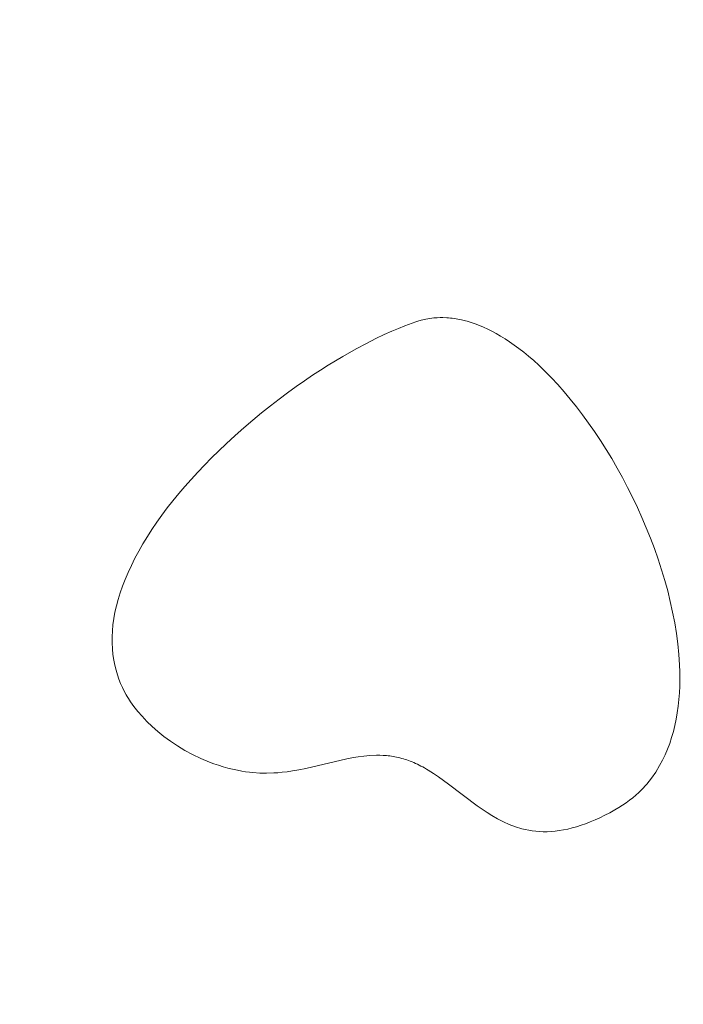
# Model space of a CAD drawing. Header units: millimetres. Extents: x -159 to 180, y -161 to 116.
# Tile 282 of 656: x -115 to -105, y 53 to 68. Entities that reach past the tile are written whole.
import ezdxf

# ---------------------------------------------------------------- set-up
doc = ezdxf.new("R2010")
doc.units = ezdxf.units.MM
doc.header["$MEASUREMENT"] = 0
doc.layers.add('Layer 1', color=7, linetype='Continuous')

msp = doc.modelspace()

# ---------------------------------------------------------------- linework, layer by layer
at = {"layer": 'Layer 1', "color": 18, "lineweight": 9}
for points, knots in [([(-158.5852, -104.074), (-158.5852, -104.074), (179.5952, -104.074), (179.5952, -104.074), (179.5952, -104.074), (179.5952, -104.074), (179.5952, 115.719), (179.5952, 115.719), (179.5952, 115.719), (179.5952, 115.719), (-158.5852, 115.719), (-158.5852, 115.719), (-158.5852, 115.719), (-158.5852, 115.719), (-158.5852, -104.074), (-158.5852, -104.074)], [0, 0, 0, 0, 0.2, 0.2, 0.2, 0.2, 0.4, 0.4, 0.4, 0.4, 0.6, 0.6, 0.6, 0.6, 1, 1, 1, 1]), ([(-53.028, 102.6565), (-53.028, 102.6565), (-53.028, 107.425), (-53.028, 107.425), (-53.028, 107.425), (-53.028, 107.425), (-57.7969, 107.425), (-57.7969, 107.425), (-57.7969, 107.425), (-57.7969, 107.425), (-57.7969, 110.425), (-57.7969, 110.425), (-57.7969, 110.425), (-57.7969, 110.425), (-65.7565, 110.425), (-65.7565, 110.425), (-65.7565, 110.425), (-65.7565, 110.425), (-65.7565, 107.425), (-65.7565, 107.425), (-65.7565, 107.425), (-65.7565, 107.425), (-73.4619, 107.425), (-73.4619, 107.425), (-73.4619, 107.425), (-73.4619, 107.425), (-73.4619, 110.425), (-73.4619, 110.425), (-73.4619, 110.425), (-73.4619, 110.425), (-81.4214, 110.425), (-81.4214, 110.425), (-81.4214, 110.425), (-81.4214, 110.425), (-81.4214, 107.425), (-81.4214, 107.425), (-81.4214, 107.425), (-81.4214, 107.425), (-89.1268, 107.425), (-89.1268, 107.425), (-89.1268, 107.425), (-89.1268, 107.425), (-89.1268, 110.425), (-89.1268, 110.425), (-89.1268, 110.425), (-89.1268, 110.425), (-97.0863, 110.425), (-97.0863, 110.425), (-97.0863, 110.425), (-97.0863, 110.425), (-97.0863, 107.425), (-97.0863, 107.425), (-97.0863, 107.425), (-97.0863, 107.425), (-104.7918, 107.425), (-104.7918, 107.425), (-104.7918, 107.425), (-104.7918, 107.425), (-104.7918, 110.425), (-104.7918, 110.425), (-104.7918, 110.425), (-104.7918, 110.425), (-112.7512, 110.425), (-112.7512, 110.425), (-112.7512, 110.425), (-112.7512, 110.425), (-112.7512, 107.425), (-112.7512, 107.425), (-112.7512, 107.425), (-112.7512, 107.425), (-120.4567, 107.425), (-120.4567, 107.425), (-120.4567, 107.425), (-120.4567, 107.425), (-120.4567, 110.425), (-120.4567, 110.425), (-120.4567, 110.425), (-120.4567, 110.425), (-128.4161, 110.425), (-128.4161, 110.425), (-128.4161, 110.425), (-128.4161, 110.425), (-128.4161, 107.425), (-128.4161, 107.425), (-128.4161, 107.425), (-128.4161, 107.425), (-136.1216, 107.425), (-136.1216, 107.425), (-136.1216, 107.425), (-136.1216, 107.425), (-136.1216, 110.425), (-136.1216, 110.425), (-136.1216, 110.425), (-136.1216, 110.425), (-144.0811, 110.425), (-144.0811, 110.425), (-144.0811, 110.425), (-144.0811, 110.425), (-144.0811, 107.425), (-144.0811, 107.425), (-144.0811, 107.425), (-144.0811, 107.425), (-148.85, 107.425), (-148.85, 107.425), (-148.85, 107.425), (-148.85, 107.425), (-148.85, 102.6565), (-148.85, 102.6565), (-148.85, 102.6565), (-148.85, 102.6565), (-151.85, 102.6565), (-151.85, 102.6565), (-151.85, 102.6565), (-151.85, 102.6565), (-151.85, 94.6965), (-151.85, 94.6965), (-151.85, 94.6965), (-151.85, 94.6965), (-148.85, 94.6965), (-148.85, 94.6965), (-148.85, 94.6965), (-148.85, 94.6965), (-148.85, 86.9914), (-148.85, 86.9914), (-148.85, 86.9914), (-148.85, 86.9914), (-151.85, 86.9914), (-151.85, 86.9914), (-151.85, 86.9914), (-151.85, 86.9914), (-151.85, 79.0315), (-151.85, 79.0315), (-151.85, 79.0315), (-151.85, 79.0315), (-148.85, 79.0315), (-148.85, 79.0315), (-148.85, 79.0315), (-148.85, 79.0315), (-148.85, 71.3264), (-148.85, 71.3264), (-148.85, 71.3264), (-148.85, 71.3264), (-151.85, 71.3264), (-151.85, 71.3264), (-151.85, 71.3264), (-151.85, 71.3264), (-151.85, 63.3664), (-151.85, 63.3664), (-151.85, 63.3664), (-151.85, 63.3664), (-148.85, 63.3664), (-148.85, 63.3664), (-148.85, 63.3664), (-148.85, 63.3664), (-148.85, 55.6614), (-148.85, 55.6614), (-148.85, 55.6614), (-148.85, 55.6614), (-151.85, 55.6614), (-151.85, 55.6614), (-151.85, 55.6614), (-151.85, 55.6614), (-151.85, 47.7024), (-151.85, 47.7024), (-151.85, 47.7024), (-151.85, 47.7024), (-148.85, 47.7024), (-148.85, 47.7024), (-148.85, 47.7024), (-148.85, 47.7024), (-148.85, 39.9963), (-148.85, 39.9963), (-148.85, 39.9963), (-148.85, 39.9963), (-151.85, 39.9963), (-151.85, 39.9963), (-151.85, 39.9963), (-151.85, 39.9963), (-151.85, 32.0364), (-151.85, 32.0364), (-151.85, 32.0364), (-151.85, 32.0364), (-148.85, 32.0364), (-148.85, 32.0364), (-148.85, 32.0364), (-148.85, 32.0364), (-148.85, 24.3313), (-148.85, 24.3313), (-148.85, 24.3313), (-148.85, 24.3313), (-151.85, 24.3313), (-151.85, 24.3313), (-151.85, 24.3313), (-151.85, 24.3313), (-151.85, 16.3723), (-151.85, 16.3723), (-151.85, 16.3723), (-151.85, 16.3723), (-148.85, 16.3723), (-148.85, 16.3723), (-148.85, 16.3723), (-148.85, 16.3723), (-148.85, 11.6028), (-148.85, 11.6028), (-148.85, 11.6028), (-148.85, 11.6028), (-144.0811, 11.6028), (-144.0811, 11.6028), (-144.0811, 11.6028), (-144.0811, 11.6028), (-144.0811, 8.6028), (-144.0811, 8.6028), (-144.0811, 8.6028), (-144.0811, 8.6028), (-136.1216, 8.6028), (-136.1216, 8.6028), (-136.1216, 8.6028), (-136.1216, 8.6028), (-136.1216, 11.6028), (-136.1216, 11.6028), (-136.1216, 11.6028), (-136.1216, 11.6028), (-128.4161, 11.6028), (-128.4161, 11.6028), (-128.4161, 11.6028), (-128.4161, 11.6028), (-128.4161, 8.6028), (-128.4161, 8.6028), (-128.4161, 8.6028), (-128.4161, 8.6028), (-120.4567, 8.6028), (-120.4567, 8.6028), (-120.4567, 8.6028), (-120.4567, 8.6028), (-120.4567, 11.6028), (-120.4567, 11.6028), (-120.4567, 11.6028), (-120.4567, 11.6028), (-112.7512, 11.6028), (-112.7512, 11.6028), (-112.7512, 11.6028), (-112.7512, 11.6028), (-112.7512, 8.6028), (-112.7512, 8.6028), (-112.7512, 8.6028), (-112.7512, 8.6028), (-104.7918, 8.6028), (-104.7918, 8.6028), (-104.7918, 8.6028), (-104.7918, 8.6028), (-104.7918, 11.6028), (-104.7918, 11.6028), (-104.7918, 11.6028), (-104.7918, 11.6028), (-97.0863, 11.6028), (-97.0863, 11.6028), (-97.0863, 11.6028), (-97.0863, 11.6028), (-97.0863, 8.6028), (-97.0863, 8.6028), (-97.0863, 8.6028), (-97.0863, 8.6028), (-89.1268, 8.6028), (-89.1268, 8.6028), (-89.1268, 8.6028), (-89.1268, 8.6028), (-89.1268, 11.6028), (-89.1268, 11.6028), (-89.1268, 11.6028), (-89.1268, 11.6028), (-81.4214, 11.6028), (-81.4214, 11.6028), (-81.4214, 11.6028), (-81.4214, 11.6028), (-81.4214, 8.6028), (-81.4214, 8.6028), (-81.4214, 8.6028), (-81.4214, 8.6028), (-73.4619, 8.6028), (-73.4619, 8.6028), (-73.4619, 8.6028), (-73.4619, 8.6028), (-73.4619, 11.6028), (-73.4619, 11.6028), (-73.4619, 11.6028), (-73.4619, 11.6028), (-65.7565, 11.6028), (-65.7565, 11.6028), (-65.7565, 11.6028), (-65.7565, 11.6028), (-65.7565, 8.6028), (-65.7565, 8.6028), (-65.7565, 8.6028), (-65.7565, 8.6028), (-57.7969, 8.6028), (-57.7969, 8.6028), (-57.7969, 8.6028), (-57.7969, 8.6028), (-57.7969, 11.6028), (-57.7969, 11.6028), (-57.7969, 11.6028), (-57.7969, 11.6028), (-53.028, 11.6028), (-53.028, 11.6028), (-53.028, 11.6028), (-53.028, 11.6028), (-53.028, 16.3723), (-53.028, 16.3723), (-53.028, 16.3723), (-53.028, 16.3723), (-50.028, 16.3723), (-50.028, 16.3723), (-50.028, 16.3723), (-50.028, 16.3723), (-50.028, 24.3313), (-50.028, 24.3313), (-50.028, 24.3313), (-50.028, 24.3313), (-53.028, 24.3313), (-53.028, 24.3313), (-53.028, 24.3313), (-53.028, 24.3313), (-53.028, 32.0364), (-53.028, 32.0364), (-53.028, 32.0364), (-53.028, 32.0364), (-50.028, 32.0364), (-50.028, 32.0364), (-50.028, 32.0364), (-50.028, 32.0364), (-50.028, 39.9963), (-50.028, 39.9963), (-50.028, 39.9963), (-50.028, 39.9963), (-53.028, 39.9963), (-53.028, 39.9963), (-53.028, 39.9963), (-53.028, 39.9963), (-53.028, 47.7024), (-53.028, 47.7024), (-53.028, 47.7024), (-53.028, 47.7024), (-50.028, 47.7024), (-50.028, 47.7024), (-50.028, 47.7024), (-50.028, 47.7024), (-50.028, 55.6614), (-50.028, 55.6614), (-50.028, 55.6614), (-50.028, 55.6614), (-53.028, 55.6614), (-53.028, 55.6614), (-53.028, 55.6614), (-53.028, 55.6614), (-53.028, 63.3664), (-53.028, 63.3664), (-53.028, 63.3664), (-53.028, 63.3664), (-50.028, 63.3664), (-50.028, 63.3664), (-50.028, 63.3664), (-50.028, 63.3664), (-50.028, 71.3264), (-50.028, 71.3264), (-50.028, 71.3264), (-50.028, 71.3264), (-53.028, 71.3264), (-53.028, 71.3264), (-53.028, 71.3264), (-53.028, 71.3264), (-53.028, 79.0315), (-53.028, 79.0315), (-53.028, 79.0315), (-53.028, 79.0315), (-50.028, 79.0315), (-50.028, 79.0315), (-50.028, 79.0315), (-50.028, 79.0315), (-50.028, 86.9914), (-50.028, 86.9914), (-50.028, 86.9914), (-50.028, 86.9914), (-53.028, 86.9914), (-53.028, 86.9914), (-53.028, 86.9914), (-53.028, 86.9914), (-53.028, 94.6965), (-53.028, 94.6965), (-53.028, 94.6965), (-53.028, 94.6965), (-50.028, 94.6965), (-50.028, 94.6965), (-50.028, 94.6965), (-50.028, 94.6965), (-50.028, 102.6565), (-50.028, 102.6565), (-50.028, 102.6565), (-50.028, 102.6565), (-53.028, 102.6565), (-53.028, 102.6565)], [0, 0, 0, 0, 0.009901, 0.009901, 0.009901, 0.009901, 0.019802, 0.019802, 0.019802, 0.019802, 0.029703, 0.029703, 0.029703, 0.029703, 0.039604, 0.039604, 0.039604, 0.039604, 0.049505, 0.049505, 0.049505, 0.049505, 0.0594059, 0.0594059, 0.0594059, 0.0594059, 0.0693069, 0.0693069, 0.0693069, 0.0693069, 0.0792079, 0.0792079, 0.0792079, 0.0792079, 0.0891089, 0.0891089, 0.0891089, 0.0891089, 0.0990099, 0.0990099, 0.0990099, 0.0990099, 0.1089109, 0.1089109, 0.1089109, 0.1089109, 0.1188119, 0.1188119, 0.1188119, 0.1188119, 0.1287129, 0.1287129, 0.1287129, 0.1287129, 0.1386139, 0.1386139, 0.1386139, 0.1386139, 0.1485149, 0.1485149, 0.1485149, 0.1485149, 0.1584158, 0.1584158, 0.1584158, 0.1584158, 0.1683168, 0.1683168, 0.1683168, 0.1683168, 0.1782178, 0.1782178, 0.1782178, 0.1782178, 0.1881188, 0.1881188, 0.1881188, 0.1881188, 0.1980198, 0.1980198, 0.1980198, 0.1980198, 0.2079208, 0.2079208, 0.2079208, 0.2079208, 0.2178218, 0.2178218, 0.2178218, 0.2178218, 0.2277228, 0.2277228, 0.2277228, 0.2277228, 0.2376238, 0.2376238, 0.2376238, 0.2376238, 0.2475248, 0.2475248, 0.2475248, 0.2475248, 0.2574257, 0.2574257, 0.2574257, 0.2574257, 0.2673267, 0.2673267, 0.2673267, 0.2673267, 0.2772277, 0.2772277, 0.2772277, 0.2772277, 0.2871287, 0.2871287, 0.2871287, 0.2871287, 0.2970297, 0.2970297, 0.2970297, 0.2970297, 0.3069307, 0.3069307, 0.3069307, 0.3069307, 0.3168317, 0.3168317, 0.3168317, 0.3168317, 0.3267327, 0.3267327, 0.3267327, 0.3267327, 0.3366337, 0.3366337, 0.3366337, 0.3366337, 0.3465347, 0.3465347, 0.3465347, 0.3465347, 0.3564356, 0.3564356, 0.3564356, 0.3564356, 0.3663366, 0.3663366, 0.3663366, 0.3663366, 0.3762376, 0.3762376, 0.3762376, 0.3762376, 0.3861386, 0.3861386, 0.3861386, 0.3861386, 0.3960396, 0.3960396, 0.3960396, 0.3960396, 0.4059406, 0.4059406, 0.4059406, 0.4059406, 0.4158416, 0.4158416, 0.4158416, 0.4158416, 0.4257426, 0.4257426, 0.4257426, 0.4257426, 0.4356436, 0.4356436, 0.4356436, 0.4356436, 0.4455446, 0.4455446, 0.4455446, 0.4455446, 0.4554455, 0.4554455, 0.4554455, 0.4554455, 0.4653465, 0.4653465, 0.4653465, 0.4653465, 0.4752475, 0.4752475, 0.4752475, 0.4752475, 0.4851485, 0.4851485, 0.4851485, 0.4851485, 0.4950495, 0.4950495, 0.4950495, 0.4950495, 0.5049505, 0.5049505, 0.5049505, 0.5049505, 0.5148515, 0.5148515, 0.5148515, 0.5148515, 0.5247525, 0.5247525, 0.5247525, 0.5247525, 0.5346535, 0.5346535, 0.5346535, 0.5346535, 0.5445545, 0.5445545, 0.5445545, 0.5445545, 0.5544554, 0.5544554, 0.5544554, 0.5544554, 0.5643564, 0.5643564, 0.5643564, 0.5643564, 0.5742574, 0.5742574, 0.5742574, 0.5742574, 0.5841584, 0.5841584, 0.5841584, 0.5841584, 0.5940594, 0.5940594, 0.5940594, 0.5940594, 0.6039604, 0.6039604, 0.6039604, 0.6039604, 0.6138614, 0.6138614, 0.6138614, 0.6138614, 0.6237624, 0.6237624, 0.6237624, 0.6237624, 0.6336634, 0.6336634, 0.6336634, 0.6336634, 0.6435644, 0.6435644, 0.6435644, 0.6435644, 0.6534653, 0.6534653, 0.6534653, 0.6534653, 0.6633663, 0.6633663, 0.6633663, 0.6633663, 0.6732673, 0.6732673, 0.6732673, 0.6732673, 0.6831683, 0.6831683, 0.6831683, 0.6831683, 0.6930693, 0.6930693, 0.6930693, 0.6930693, 0.7029703, 0.7029703, 0.7029703, 0.7029703, 0.7128713, 0.7128713, 0.7128713, 0.7128713, 0.7227723, 0.7227723, 0.7227723, 0.7227723, 0.7326733, 0.7326733, 0.7326733, 0.7326733, 0.7425743, 0.7425743, 0.7425743, 0.7425743, 0.7524752, 0.7524752, 0.7524752, 0.7524752, 0.7623762, 0.7623762, 0.7623762, 0.7623762, 0.7722772, 0.7722772, 0.7722772, 0.7722772, 0.7821782, 0.7821782, 0.7821782, 0.7821782, 0.7920792, 0.7920792, 0.7920792, 0.7920792, 0.8019802, 0.8019802, 0.8019802, 0.8019802, 0.8118812, 0.8118812, 0.8118812, 0.8118812, 0.8217822, 0.8217822, 0.8217822, 0.8217822, 0.8316832, 0.8316832, 0.8316832, 0.8316832, 0.8415842, 0.8415842, 0.8415842, 0.8415842, 0.8514851, 0.8514851, 0.8514851, 0.8514851, 0.8613861, 0.8613861, 0.8613861, 0.8613861, 0.8712871, 0.8712871, 0.8712871, 0.8712871, 0.8811881, 0.8811881, 0.8811881, 0.8811881, 0.8910891, 0.8910891, 0.8910891, 0.8910891, 0.9009901, 0.9009901, 0.9009901, 0.9009901, 0.9108911, 0.9108911, 0.9108911, 0.9108911, 0.9207921, 0.9207921, 0.9207921, 0.9207921, 0.9306931, 0.9306931, 0.9306931, 0.9306931, 0.9405941, 0.9405941, 0.9405941, 0.9405941, 0.950495, 0.950495, 0.950495, 0.950495, 0.960396, 0.960396, 0.960396, 0.960396, 0.970297, 0.970297, 0.970297, 0.970297, 0.980198, 0.980198, 0.980198, 0.980198, 1, 1, 1, 1]), ([(-109.1133, 63.0432), (-109.1133, 63.0432), (-109.2829, 62.9806), (-109.2829, 62.9806), (-109.2829, 62.9806), (-109.2829, 62.9806), (-109.3772, 62.9432), (-109.3772, 62.9432), (-109.3772, 62.9432), (-109.3772, 62.9432), (-109.4806, 62.8995), (-109.4806, 62.8995), (-109.4806, 62.8995), (-109.4806, 62.8995), (-109.5949, 62.8481), (-109.5949, 62.8481), (-109.5949, 62.8481), (-109.5949, 62.8481), (-109.7222, 62.7871), (-109.7222, 62.7871), (-109.7222, 62.7871), (-109.7222, 62.7871), (-109.8644, 62.7152), (-109.8644, 62.7152), (-109.8644, 62.7152), (-109.8644, 62.7152), (-110.0235, 62.6306), (-110.0235, 62.6306), (-110.0235, 62.6306), (-110.0235, 62.6306), (-110.2269, 62.5159), (-110.2269, 62.5159), (-110.2269, 62.5159), (-110.2269, 62.5159), (-110.4485, 62.3821), (-110.4485, 62.3821), (-110.4485, 62.3821), (-110.4485, 62.3821), (-110.5653, 62.3082), (-110.5653, 62.3082), (-110.5653, 62.3082), (-110.5653, 62.3082), (-110.6855, 62.2295), (-110.6855, 62.2295), (-110.6855, 62.2295), (-110.6855, 62.2295), (-110.8088, 62.1461), (-110.8088, 62.1461), (-110.8088, 62.1461), (-110.8088, 62.1461), (-110.9349, 62.0581), (-110.9349, 62.0581), (-110.9349, 62.0581), (-110.9349, 62.0581), (-111.0633, 61.9655), (-111.0633, 61.9655), (-111.0633, 61.9655), (-111.0633, 61.9655), (-111.1937, 61.8682), (-111.1937, 61.8682), (-111.1937, 61.8682), (-111.1937, 61.8682), (-111.3258, 61.7664), (-111.3258, 61.7664), (-111.3258, 61.7664), (-111.3258, 61.7664), (-111.4592, 61.66), (-111.4592, 61.66), (-111.4592, 61.66), (-111.4592, 61.66), (-111.5936, 61.549), (-111.5936, 61.549), (-111.5936, 61.549), (-111.5936, 61.549), (-111.7285, 61.4336), (-111.7285, 61.4336), (-111.7285, 61.4336), (-111.7285, 61.4336), (-111.8635, 61.3136), (-111.8635, 61.3136), (-111.8635, 61.3136), (-111.8635, 61.3136), (-111.9985, 61.1892), (-111.9985, 61.1892), (-111.9985, 61.1892), (-111.9985, 61.1892), (-112.1117, 61.0812), (-112.1117, 61.0812), (-112.1117, 61.0812), (-112.1117, 61.0812), (-112.2214, 60.9732), (-112.2214, 60.9732), (-112.2214, 60.9732), (-112.2214, 60.9732), (-112.3278, 60.8651), (-112.3278, 60.8651), (-112.3278, 60.8651), (-112.3278, 60.8651), (-112.4307, 60.7569), (-112.4307, 60.7569), (-112.4307, 60.7569), (-112.4307, 60.7569), (-112.5301, 60.6486), (-112.5301, 60.6486), (-112.5301, 60.6486), (-112.5301, 60.6486), (-112.6261, 60.5403), (-112.6261, 60.5403), (-112.6261, 60.5403), (-112.6261, 60.5403), (-112.7184, 60.4318), (-112.7184, 60.4318), (-112.7184, 60.4318), (-112.7184, 60.4318), (-112.8072, 60.3232), (-112.8072, 60.3232), (-112.8072, 60.3232), (-112.8072, 60.3232), (-112.8924, 60.2145), (-112.8924, 60.2145), (-112.8924, 60.2145), (-112.8924, 60.2145), (-112.9739, 60.1056), (-112.9739, 60.1056), (-112.9739, 60.1056), (-112.9739, 60.1056), (-113.0517, 59.9965), (-113.0517, 59.9965), (-113.0517, 59.9965), (-113.0517, 59.9965), (-113.1258, 59.8873), (-113.1258, 59.8873), (-113.1258, 59.8873), (-113.1258, 59.8873), (-113.1962, 59.7779), (-113.1962, 59.7779), (-113.1962, 59.7779), (-113.1962, 59.7779), (-113.2628, 59.6683), (-113.2628, 59.6683), (-113.2628, 59.6683), (-113.2628, 59.6683), (-113.3256, 59.5585), (-113.3256, 59.5585), (-113.3256, 59.5585), (-113.3256, 59.5585), (-113.3845, 59.4485), (-113.3845, 59.4485), (-113.3845, 59.4485), (-113.3845, 59.4485), (-113.4387, 59.3401), (-113.4387, 59.3401), (-113.4387, 59.3401), (-113.4387, 59.3401), (-113.4882, 59.2335), (-113.4882, 59.2335), (-113.4882, 59.2335), (-113.4882, 59.2335), (-113.5329, 59.1285), (-113.5329, 59.1285), (-113.5329, 59.1285), (-113.5329, 59.1285), (-113.5731, 59.0252), (-113.5731, 59.0252), (-113.5731, 59.0252), (-113.5731, 59.0252), (-113.6087, 58.9234), (-113.6087, 58.9234), (-113.6087, 58.9234), (-113.6087, 58.9234), (-113.6397, 58.8233), (-113.6397, 58.8233), (-113.6397, 58.8233), (-113.6397, 58.8233), (-113.6661, 58.7246), (-113.6661, 58.7246), (-113.6661, 58.7246), (-113.6661, 58.7246), (-113.6881, 58.6275), (-113.6881, 58.6275), (-113.6881, 58.6275), (-113.6881, 58.6275), (-113.7056, 58.5318), (-113.7056, 58.5318), (-113.7056, 58.5318), (-113.7056, 58.5318), (-113.7187, 58.4376), (-113.7187, 58.4376), (-113.7187, 58.4376), (-113.7187, 58.4376), (-113.7273, 58.3447), (-113.7273, 58.3447), (-113.7273, 58.3447), (-113.7273, 58.3447), (-113.7317, 58.2532), (-113.7317, 58.2532), (-113.7317, 58.2532), (-113.7317, 58.2532), (-113.7316, 58.1631), (-113.7316, 58.1631), (-113.7316, 58.1631), (-113.7316, 58.1631), (-113.7273, 58.0742), (-113.7273, 58.0742), (-113.7273, 58.0742), (-113.7273, 58.0742), (-113.7187, 57.9865), (-113.7187, 57.9865), (-113.7187, 57.9865), (-113.7187, 57.9865), (-113.7059, 57.9001), (-113.7059, 57.9001), (-113.7059, 57.9001), (-113.7059, 57.9001), (-113.6906, 57.8226), (-113.6906, 57.8226), (-113.6906, 57.8226), (-113.6906, 57.8226), (-113.6723, 57.7487), (-113.6723, 57.7487), (-113.6723, 57.7487), (-113.6723, 57.7487), (-113.6513, 57.6783), (-113.6513, 57.6783), (-113.6513, 57.6783), (-113.6513, 57.6783), (-113.628, 57.6113), (-113.628, 57.6113), (-113.628, 57.6113), (-113.628, 57.6113), (-113.6026, 57.5474), (-113.6026, 57.5474), (-113.6026, 57.5474), (-113.6026, 57.5474), (-113.5753, 57.4866), (-113.5753, 57.4866), (-113.5753, 57.4866), (-113.5753, 57.4866), (-113.5466, 57.4286), (-113.5466, 57.4286), (-113.5466, 57.4286), (-113.5466, 57.4286), (-113.5166, 57.3733), (-113.5166, 57.3733), (-113.5166, 57.3733), (-113.5166, 57.3733), (-113.5012, 57.3459), (-113.5012, 57.3459), (-113.5012, 57.3459), (-113.5012, 57.3459), (-113.4852, 57.3196), (-113.4852, 57.3196), (-113.4852, 57.3196), (-113.4852, 57.3196), (-113.4686, 57.2932), (-113.4686, 57.2932), (-113.4686, 57.2932), (-113.4686, 57.2932), (-113.4515, 57.2678), (-113.4515, 57.2678), (-113.4515, 57.2678), (-113.4515, 57.2678), (-113.4007, 57.1963), (-113.4007, 57.1963), (-113.4007, 57.1963), (-113.4007, 57.1963), (-113.3425, 57.1225), (-113.3425, 57.1225), (-113.3425, 57.1225), (-113.3425, 57.1225), (-113.277, 57.047), (-113.277, 57.047), (-113.277, 57.047), (-113.277, 57.047), (-113.2044, 56.9706), (-113.2044, 56.9706), (-113.2044, 56.9706), (-113.2044, 56.9706), (-113.1248, 56.8939), (-113.1248, 56.8939), (-113.1248, 56.8939), (-113.1248, 56.8939), (-113.0383, 56.8176), (-113.0383, 56.8176), (-113.0383, 56.8176), (-113.0383, 56.8176), (-112.9451, 56.7424), (-112.9451, 56.7424), (-112.9451, 56.7424), (-112.9451, 56.7424), (-112.8453, 56.6689), (-112.8453, 56.6689), (-112.8453, 56.6689), (-112.8453, 56.6689), (-112.739, 56.5979), (-112.739, 56.5979), (-112.739, 56.5979), (-112.739, 56.5979), (-112.6265, 56.5301), (-112.6265, 56.5301), (-112.6265, 56.5301), (-112.6265, 56.5301), (-112.5078, 56.466), (-112.5078, 56.466), (-112.5078, 56.466), (-112.5078, 56.466), (-112.383, 56.4064), (-112.383, 56.4064), (-112.383, 56.4064), (-112.383, 56.4064), (-112.2524, 56.3521), (-112.2524, 56.3521), (-112.2524, 56.3521), (-112.2524, 56.3521), (-112.1849, 56.327), (-112.1849, 56.327), (-112.1849, 56.327), (-112.1849, 56.327), (-112.116, 56.3035), (-112.116, 56.3035), (-112.116, 56.3035), (-112.116, 56.3035), (-112.0457, 56.2817), (-112.0457, 56.2817), (-112.0457, 56.2817), (-112.0457, 56.2817), (-111.974, 56.2616), (-111.974, 56.2616), (-111.974, 56.2616), (-111.974, 56.2616), (-111.901, 56.2432), (-111.901, 56.2432), (-111.901, 56.2432), (-111.901, 56.2432), (-111.8265, 56.2268), (-111.8265, 56.2268), (-111.8265, 56.2268), (-111.8265, 56.2268), (-111.7623, 56.2145), (-111.7623, 56.2145), (-111.7623, 56.2145), (-111.7623, 56.2145), (-111.702, 56.2047), (-111.702, 56.2047), (-111.702, 56.2047), (-111.702, 56.2047), (-111.6449, 56.1972), (-111.6449, 56.1972), (-111.6449, 56.1972), (-111.6449, 56.1972), (-111.5903, 56.1916), (-111.5903, 56.1916), (-111.5903, 56.1916), (-111.5903, 56.1916), (-111.4862, 56.1854), (-111.4862, 56.1854), (-111.4862, 56.1854), (-111.4862, 56.1854), (-111.3842, 56.1838), (-111.3842, 56.1838), (-111.3842, 56.1838), (-111.3842, 56.1838), (-111.2754, 56.1864), (-111.2754, 56.1864), (-111.2754, 56.1864), (-111.2754, 56.1864), (-111.2148, 56.1902), (-111.2148, 56.1902), (-111.2148, 56.1902), (-111.2148, 56.1902), (-111.1479, 56.1965), (-111.1479, 56.1965), (-111.1479, 56.1965), (-111.1479, 56.1965), (-111.0732, 56.2055), (-111.0732, 56.2055), (-111.0732, 56.2055), (-111.0732, 56.2055), (-110.9893, 56.2178), (-110.9893, 56.2178), (-110.9893, 56.2178), (-110.9893, 56.2178), (-110.8944, 56.2339), (-110.8944, 56.2339), (-110.8944, 56.2339), (-110.8944, 56.2339), (-110.7871, 56.2541), (-110.7871, 56.2541), (-110.7871, 56.2541), (-110.7871, 56.2541), (-110.1653, 56.4006), (-110.1653, 56.4006), (-110.1653, 56.4006), (-110.1653, 56.4006), (-110.0647, 56.4202), (-110.0647, 56.4202), (-110.0647, 56.4202), (-110.0647, 56.4202), (-109.9917, 56.4319), (-109.9917, 56.4319), (-109.9917, 56.4319), (-109.9917, 56.4319), (-109.9066, 56.443), (-109.9066, 56.443), (-109.9066, 56.443), (-109.9066, 56.443), (-109.8127, 56.4517), (-109.8127, 56.4517), (-109.8127, 56.4517), (-109.8127, 56.4517), (-109.7135, 56.4563), (-109.7135, 56.4563), (-109.7135, 56.4563), (-109.7135, 56.4563), (-109.663, 56.4553), (-109.663, 56.4553), (-109.663, 56.4553), (-109.663, 56.4553), (-109.6124, 56.4534), (-109.6124, 56.4534), (-109.6124, 56.4534), (-109.6124, 56.4534), (-109.587, 56.4524), (-109.587, 56.4524), (-109.587, 56.4524), (-109.587, 56.4524), (-109.5615, 56.4495), (-109.5615, 56.4495), (-109.5615, 56.4495), (-109.5615, 56.4495), (-109.5361, 56.4475), (-109.5361, 56.4475), (-109.5361, 56.4475), (-109.5361, 56.4475), (-109.5105, 56.4446), (-109.5105, 56.4446), (-109.5105, 56.4446), (-109.5105, 56.4446), (-109.485, 56.4407), (-109.485, 56.4407), (-109.485, 56.4407), (-109.485, 56.4407), (-109.4594, 56.4368), (-109.4594, 56.4368), (-109.4594, 56.4368), (-109.4594, 56.4368), (-109.4336, 56.4319), (-109.4336, 56.4319), (-109.4336, 56.4319), (-109.4336, 56.4319), (-109.4077, 56.427), (-109.4077, 56.427), (-109.4077, 56.427), (-109.4077, 56.427), (-109.382, 56.4211), (-109.382, 56.4211), (-109.382, 56.4211), (-109.382, 56.4211), (-109.356, 56.4143), (-109.356, 56.4143), (-109.356, 56.4143), (-109.356, 56.4143), (-109.33, 56.4084), (-109.33, 56.4084), (-109.33, 56.4084), (-109.33, 56.4084), (-109.3038, 56.4006), (-109.3038, 56.4006), (-109.3038, 56.4006), (-109.3038, 56.4006), (-109.2776, 56.3928), (-109.2776, 56.3928), (-109.2776, 56.3928), (-109.2776, 56.3928), (-109.2513, 56.384), (-109.2513, 56.384), (-109.2513, 56.384), (-109.2513, 56.384), (-109.225, 56.3743), (-109.225, 56.3743), (-109.225, 56.3743), (-109.225, 56.3743), (-109.1985, 56.3645), (-109.1985, 56.3645), (-109.1985, 56.3645), (-109.1985, 56.3645), (-109.1719, 56.3547), (-109.1719, 56.3547), (-109.1719, 56.3547), (-109.1719, 56.3547), (-109.1451, 56.343), (-109.1451, 56.343), (-109.1451, 56.343), (-109.1451, 56.343), (-109.1183, 56.3313), (-109.1183, 56.3313), (-109.1183, 56.3313), (-109.1183, 56.3313), (-109.0914, 56.3186), (-109.0914, 56.3186), (-109.0914, 56.3186), (-109.0914, 56.3186), (-109.0645, 56.3059), (-109.0645, 56.3059), (-109.0645, 56.3059), (-109.0645, 56.3059), (-109.0372, 56.2912), (-109.0372, 56.2912), (-109.0372, 56.2912), (-109.0372, 56.2912), (-109.01, 56.2776), (-109.01, 56.2776), (-109.01, 56.2776), (-109.01, 56.2776), (-108.9825, 56.262), (-108.9825, 56.262), (-108.9825, 56.262), (-108.9825, 56.262), (-108.9551, 56.2454), (-108.9551, 56.2454), (-108.9551, 56.2454), (-108.9551, 56.2454), (-108.9274, 56.2287), (-108.9274, 56.2287), (-108.9274, 56.2287), (-108.9274, 56.2287), (-108.8483, 56.178), (-108.8483, 56.178), (-108.8483, 56.178), (-108.8483, 56.178), (-108.7708, 56.1252), (-108.7708, 56.1252), (-108.7708, 56.1252), (-108.7708, 56.1252), (-108.6195, 56.0159), (-108.6195, 56.0159), (-108.6195, 56.0159), (-108.6195, 56.0159), (-108.1801, 55.6858), (-108.1801, 55.6858), (-108.1801, 55.6858), (-108.1801, 55.6858), (-108.1066, 55.635), (-108.1066, 55.635), (-108.1066, 55.635), (-108.1066, 55.635), (-108.0324, 55.5852), (-108.0324, 55.5852), (-108.0324, 55.5852), (-108.0324, 55.5852), (-107.9573, 55.5383), (-107.9573, 55.5383), (-107.9573, 55.5383), (-107.9573, 55.5383), (-107.872, 55.4899), (-107.872, 55.4899), (-107.872, 55.4899), (-107.872, 55.4899), (-107.7843, 55.4449), (-107.7843, 55.4449), (-107.7843, 55.4449), (-107.7843, 55.4449), (-107.6937, 55.4042), (-107.6937, 55.4042), (-107.6937, 55.4042), (-107.6937, 55.4042), (-107.5996, 55.3685), (-107.5996, 55.3685), (-107.5996, 55.3685), (-107.5996, 55.3685), (-107.5016, 55.3388), (-107.5016, 55.3388), (-107.5016, 55.3388), (-107.5016, 55.3388), (-107.451, 55.3264), (-107.451, 55.3264), (-107.451, 55.3264), (-107.451, 55.3264), (-107.3992, 55.3159), (-107.3992, 55.3159), (-107.3992, 55.3159), (-107.3992, 55.3159), (-107.3462, 55.3072), (-107.3462, 55.3072), (-107.3462, 55.3072), (-107.3462, 55.3072), (-107.2918, 55.3006), (-107.2918, 55.3006), (-107.2918, 55.3006), (-107.2918, 55.3006), (-107.2361, 55.296), (-107.2361, 55.296), (-107.2361, 55.296), (-107.2361, 55.296), (-107.179, 55.2937), (-107.179, 55.2937), (-107.179, 55.2937), (-107.179, 55.2937), (-107.1197, 55.2938), (-107.1197, 55.2938), (-107.1197, 55.2938), (-107.1197, 55.2938), (-107.0592, 55.2964), (-107.0592, 55.2964), (-107.0592, 55.2964), (-107.0592, 55.2964), (-106.9976, 55.3017), (-106.9976, 55.3017), (-106.9976, 55.3017), (-106.9976, 55.3017), (-106.9348, 55.3097), (-106.9348, 55.3097), (-106.9348, 55.3097), (-106.9348, 55.3097), (-106.8708, 55.3203), (-106.8708, 55.3203), (-106.8708, 55.3203), (-106.8708, 55.3203), (-106.8057, 55.3337), (-106.8057, 55.3337), (-106.8057, 55.3337), (-106.8057, 55.3337), (-106.7394, 55.3498), (-106.7394, 55.3498), (-106.7394, 55.3498), (-106.7394, 55.3498), (-106.6719, 55.3687), (-106.6719, 55.3687), (-106.6719, 55.3687), (-106.6719, 55.3687), (-106.6033, 55.3905), (-106.6033, 55.3905), (-106.6033, 55.3905), (-106.6033, 55.3905), (-106.5335, 55.4151), (-106.5335, 55.4151), (-106.5335, 55.4151), (-106.5335, 55.4151), (-106.4626, 55.4426), (-106.4626, 55.4426), (-106.4626, 55.4426), (-106.4626, 55.4426), (-106.3905, 55.4731), (-106.3905, 55.4731), (-106.3905, 55.4731), (-106.3905, 55.4731), (-106.3172, 55.5066), (-106.3172, 55.5066), (-106.3172, 55.5066), (-106.3172, 55.5066), (-106.2428, 55.5431), (-106.2428, 55.5431), (-106.2428, 55.5431), (-106.2428, 55.5431), (-106.1672, 55.5826), (-106.1672, 55.5826), (-106.1672, 55.5826), (-106.1672, 55.5826), (-106.0905, 55.6252), (-106.0905, 55.6252), (-106.0905, 55.6252), (-106.0905, 55.6252), (-106.03, 55.661), (-106.03, 55.661), (-106.03, 55.661), (-106.03, 55.661), (-105.9725, 55.6973), (-105.9725, 55.6973), (-105.9725, 55.6973), (-105.9725, 55.6973), (-105.9178, 55.7343), (-105.9178, 55.7343), (-105.9178, 55.7343), (-105.9178, 55.7343), (-105.8659, 55.772), (-105.8659, 55.772), (-105.8659, 55.772), (-105.8659, 55.772), (-105.8166, 55.8105), (-105.8166, 55.8105), (-105.8166, 55.8105), (-105.8166, 55.8105), (-105.7697, 55.8498), (-105.7697, 55.8498), (-105.7697, 55.8498), (-105.7697, 55.8498), (-105.7251, 55.8899), (-105.7251, 55.8899), (-105.7251, 55.8899), (-105.7251, 55.8899), (-105.6828, 55.9309), (-105.6828, 55.9309), (-105.6828, 55.9309), (-105.6828, 55.9309), (-105.6042, 56.016), (-105.6042, 56.016), (-105.6042, 56.016), (-105.6042, 56.016), (-105.533, 56.1052), (-105.533, 56.1052), (-105.533, 56.1052), (-105.533, 56.1052), (-105.4679, 56.1992), (-105.4679, 56.1992), (-105.4679, 56.1992), (-105.4679, 56.1992), (-105.4081, 56.2981), (-105.4081, 56.2981), (-105.4081, 56.2981), (-105.4081, 56.2981), (-105.3647, 56.379), (-105.3647, 56.379), (-105.3647, 56.379), (-105.3647, 56.379), (-105.3248, 56.462), (-105.3248, 56.462), (-105.3248, 56.462), (-105.3248, 56.462), (-105.2883, 56.5472), (-105.2883, 56.5472), (-105.2883, 56.5472), (-105.2883, 56.5472), (-105.2553, 56.6345), (-105.2553, 56.6345), (-105.2553, 56.6345), (-105.2553, 56.6345), (-105.2256, 56.7239), (-105.2256, 56.7239), (-105.2256, 56.7239), (-105.2256, 56.7239), (-105.1992, 56.8153), (-105.1992, 56.8153), (-105.1992, 56.8153), (-105.1992, 56.8153), (-105.1761, 56.9086), (-105.1761, 56.9086), (-105.1761, 56.9086), (-105.1761, 56.9086), (-105.1562, 57.0039), (-105.1562, 57.0039), (-105.1562, 57.0039), (-105.1562, 57.0039), (-105.1395, 57.1011), (-105.1395, 57.1011), (-105.1395, 57.1011), (-105.1395, 57.1011), (-105.1259, 57.2001), (-105.1259, 57.2001), (-105.1259, 57.2001), (-105.1259, 57.2001), (-105.1153, 57.3009), (-105.1153, 57.3009), (-105.1153, 57.3009), (-105.1153, 57.3009), (-105.1077, 57.4035), (-105.1077, 57.4035), (-105.1077, 57.4035), (-105.1077, 57.4035), (-105.1031, 57.5077), (-105.1031, 57.5077), (-105.1031, 57.5077), (-105.1031, 57.5077), (-105.1014, 57.6137), (-105.1014, 57.6137), (-105.1014, 57.6137), (-105.1014, 57.6137), (-105.1026, 57.7212), (-105.1026, 57.7212), (-105.1026, 57.7212), (-105.1026, 57.7212), (-105.1066, 57.8303), (-105.1066, 57.8303), (-105.1066, 57.8303), (-105.1066, 57.8303), (-105.117, 57.9879), (-105.117, 57.9879), (-105.117, 57.9879), (-105.117, 57.9879), (-105.1327, 58.1468), (-105.1327, 58.1468), (-105.1327, 58.1468), (-105.1327, 58.1468), (-105.1537, 58.3066), (-105.1537, 58.3066), (-105.1537, 58.3066), (-105.1537, 58.3066), (-105.1797, 58.4673), (-105.1797, 58.4673), (-105.1797, 58.4673), (-105.1797, 58.4673), (-105.2105, 58.6285), (-105.2105, 58.6285), (-105.2105, 58.6285), (-105.2105, 58.6285), (-105.246, 58.7901), (-105.246, 58.7901), (-105.246, 58.7901), (-105.246, 58.7901), (-105.286, 58.9518), (-105.286, 58.9518), (-105.286, 58.9518), (-105.286, 58.9518), (-105.3303, 59.1134), (-105.3303, 59.1134), (-105.3303, 59.1134), (-105.3303, 59.1134), (-105.3788, 59.2747), (-105.3788, 59.2747), (-105.3788, 59.2747), (-105.3788, 59.2747), (-105.4313, 59.4355), (-105.4313, 59.4355), (-105.4313, 59.4355), (-105.4313, 59.4355), (-105.4876, 59.5955), (-105.4876, 59.5955), (-105.4876, 59.5955), (-105.4876, 59.5955), (-105.5475, 59.7545), (-105.5475, 59.7545), (-105.5475, 59.7545), (-105.5475, 59.7545), (-105.6109, 59.9122), (-105.6109, 59.9122), (-105.6109, 59.9122), (-105.6109, 59.9122), (-105.6776, 60.0686), (-105.6776, 60.0686), (-105.6776, 60.0686), (-105.6776, 60.0686), (-105.7474, 60.2233), (-105.7474, 60.2233), (-105.7474, 60.2233), (-105.7474, 60.2233), (-105.8202, 60.376), (-105.8202, 60.376), (-105.8202, 60.376), (-105.8202, 60.376), (-105.8958, 60.5267), (-105.8958, 60.5267), (-105.8958, 60.5267), (-105.8958, 60.5267), (-105.9739, 60.6751), (-105.9739, 60.6751), (-105.9739, 60.6751), (-105.9739, 60.6751), (-106.0545, 60.8209), (-106.0545, 60.8209), (-106.0545, 60.8209), (-106.0545, 60.8209), (-106.1374, 60.9639), (-106.1374, 60.9639), (-106.1374, 60.9639), (-106.1374, 60.9639), (-106.2223, 61.1039), (-106.2223, 61.1039), (-106.2223, 61.1039), (-106.2223, 61.1039), (-106.3092, 61.2407), (-106.3092, 61.2407), (-106.3092, 61.2407), (-106.3092, 61.2407), (-106.3978, 61.3741), (-106.3978, 61.3741), (-106.3978, 61.3741), (-106.3978, 61.3741), (-106.488, 61.5037), (-106.488, 61.5037), (-106.488, 61.5037), (-106.488, 61.5037), (-106.5796, 61.6295), (-106.5796, 61.6295), (-106.5796, 61.6295), (-106.5796, 61.6295), (-106.6724, 61.7512), (-106.6724, 61.7512), (-106.6724, 61.7512), (-106.6724, 61.7512), (-106.7663, 61.8685), (-106.7663, 61.8685), (-106.7663, 61.8685), (-106.7663, 61.8685), (-106.8611, 61.9812), (-106.8611, 61.9812), (-106.8611, 61.9812), (-106.8611, 61.9812), (-106.9565, 62.0892), (-106.9565, 62.0892), (-106.9565, 62.0892), (-106.9565, 62.0892), (-107.0525, 62.1921), (-107.0525, 62.1921), (-107.0525, 62.1921), (-107.0525, 62.1921), (-107.1489, 62.2898), (-107.1489, 62.2898), (-107.1489, 62.2898), (-107.1489, 62.2898), (-107.2455, 62.3821), (-107.2455, 62.3821), (-107.2455, 62.3821), (-107.2455, 62.3821), (-107.3234, 62.4526), (-107.3234, 62.4526), (-107.3234, 62.4526), (-107.3234, 62.4526), (-107.3996, 62.5184), (-107.3996, 62.5184), (-107.3996, 62.5184), (-107.3996, 62.5184), (-107.4741, 62.5797), (-107.4741, 62.5797), (-107.4741, 62.5797), (-107.4741, 62.5797), (-107.5471, 62.6367), (-107.5471, 62.6367), (-107.5471, 62.6367), (-107.5471, 62.6367), (-107.6187, 62.6896), (-107.6187, 62.6896), (-107.6187, 62.6896), (-107.6187, 62.6896), (-107.6889, 62.7385), (-107.6889, 62.7385), (-107.6889, 62.7385), (-107.6889, 62.7385), (-107.7577, 62.7836), (-107.7577, 62.7836), (-107.7577, 62.7836), (-107.7577, 62.7836), (-107.8254, 62.8252), (-107.8254, 62.8252), (-107.8254, 62.8252), (-107.8254, 62.8252), (-107.8919, 62.8633), (-107.8919, 62.8633), (-107.8919, 62.8633), (-107.8919, 62.8633), (-107.9574, 62.8983), (-107.9574, 62.8983), (-107.9574, 62.8983), (-107.9574, 62.8983), (-108.0219, 62.9302), (-108.0219, 62.9302), (-108.0219, 62.9302), (-108.0219, 62.9302), (-108.0855, 62.9593), (-108.0855, 62.9593), (-108.0855, 62.9593), (-108.0855, 62.9593), (-108.1483, 62.9858), (-108.1483, 62.9858), (-108.1483, 62.9858), (-108.1483, 62.9858), (-108.2104, 63.0097), (-108.2104, 63.0097), (-108.2104, 63.0097), (-108.2104, 63.0097), (-108.3326, 63.051), (-108.3326, 63.051), (-108.3326, 63.051), (-108.3326, 63.051), (-108.3613, 63.0588), (-108.3613, 63.0588), (-108.3613, 63.0588), (-108.3613, 63.0588), (-108.4185, 63.0725), (-108.4185, 63.0725), (-108.4185, 63.0725), (-108.4185, 63.0725), (-108.447, 63.0784), (-108.447, 63.0784), (-108.447, 63.0784), (-108.447, 63.0784), (-108.4755, 63.0842), (-108.4755, 63.0842), (-108.4755, 63.0842), (-108.4755, 63.0842), (-108.5039, 63.0891), (-108.5039, 63.0891), (-108.5039, 63.0891), (-108.5039, 63.0891), (-108.5322, 63.094), (-108.5322, 63.094), (-108.5322, 63.094), (-108.5322, 63.094), (-108.5607, 63.0969), (-108.5607, 63.0969), (-108.5607, 63.0969), (-108.5607, 63.0969), (-108.5889, 63.1008), (-108.5889, 63.1008), (-108.5889, 63.1008), (-108.5889, 63.1008), (-108.6172, 63.1028), (-108.6172, 63.1028), (-108.6172, 63.1028), (-108.6172, 63.1028), (-108.6453, 63.1047), (-108.6453, 63.1047), (-108.6453, 63.1047), (-108.6453, 63.1047), (-108.7039, 63.1074), (-108.7039, 63.1074), (-108.7039, 63.1074), (-108.7039, 63.1074), (-108.7434, 63.1075), (-108.7434, 63.1075), (-108.7434, 63.1075), (-108.7434, 63.1075), (-108.7894, 63.1058), (-108.7894, 63.1058), (-108.7894, 63.1058), (-108.7894, 63.1058), (-108.8415, 63.1017), (-108.8415, 63.1017), (-108.8415, 63.1017), (-108.8415, 63.1017), (-108.8996, 63.0944), (-108.8996, 63.0944), (-108.8996, 63.0944), (-108.8996, 63.0944), (-108.9633, 63.0832), (-108.9633, 63.0832), (-108.9633, 63.0832), (-108.9633, 63.0832), (-109.0325, 63.0676), (-109.0325, 63.0676), (-109.0325, 63.0676), (-109.0325, 63.0676), (-109.0864, 63.052), (-109.0864, 63.052), (-109.0864, 63.052), (-109.0864, 63.052), (-109.1133, 63.0432), (-109.1133, 63.0432)], [0, 0, 0, 0, 0.0038462, 0.0038462, 0.0038462, 0.0038462, 0.0076923, 0.0076923, 0.0076923, 0.0076923, 0.0115385, 0.0115385, 0.0115385, 0.0115385, 0.0153846, 0.0153846, 0.0153846, 0.0153846, 0.0192308, 0.0192308, 0.0192308, 0.0192308, 0.0230769, 0.0230769, 0.0230769, 0.0230769, 0.0269231, 0.0269231, 0.0269231, 0.0269231, 0.0307692, 0.0307692, 0.0307692, 0.0307692, 0.0346154, 0.0346154, 0.0346154, 0.0346154, 0.0384615, 0.0384615, 0.0384615, 0.0384615, 0.0423077, 0.0423077, 0.0423077, 0.0423077, 0.0461538, 0.0461538, 0.0461538, 0.0461538, 0.05, 0.05, 0.05, 0.05, 0.0538462, 0.0538462, 0.0538462, 0.0538462, 0.0576923, 0.0576923, 0.0576923, 0.0576923, 0.0615385, 0.0615385, 0.0615385, 0.0615385, 0.0653846, 0.0653846, 0.0653846, 0.0653846, 0.0692308, 0.0692308, 0.0692308, 0.0692308, 0.0730769, 0.0730769, 0.0730769, 0.0730769, 0.0769231, 0.0769231, 0.0769231, 0.0769231, 0.0807692, 0.0807692, 0.0807692, 0.0807692, 0.0846154, 0.0846154, 0.0846154, 0.0846154, 0.0884615, 0.0884615, 0.0884615, 0.0884615, 0.0923077, 0.0923077, 0.0923077, 0.0923077, 0.0961538, 0.0961538, 0.0961538, 0.0961538, 0.1, 0.1, 0.1, 0.1, 0.1038462, 0.1038462, 0.1038462, 0.1038462, 0.1076923, 0.1076923, 0.1076923, 0.1076923, 0.1115385, 0.1115385, 0.1115385, 0.1115385, 0.1153846, 0.1153846, 0.1153846, 0.1153846, 0.1192308, 0.1192308, 0.1192308, 0.1192308, 0.1230769, 0.1230769, 0.1230769, 0.1230769, 0.1269231, 0.1269231, 0.1269231, 0.1269231, 0.1307692, 0.1307692, 0.1307692, 0.1307692, 0.1346154, 0.1346154, 0.1346154, 0.1346154, 0.1384615, 0.1384615, 0.1384615, 0.1384615, 0.1423077, 0.1423077, 0.1423077, 0.1423077, 0.1461538, 0.1461538, 0.1461538, 0.1461538, 0.15, 0.15, 0.15, 0.15, 0.1538462, 0.1538462, 0.1538462, 0.1538462, 0.1576923, 0.1576923, 0.1576923, 0.1576923, 0.1615385, 0.1615385, 0.1615385, 0.1615385, 0.1653846, 0.1653846, 0.1653846, 0.1653846, 0.1692308, 0.1692308, 0.1692308, 0.1692308, 0.1730769, 0.1730769, 0.1730769, 0.1730769, 0.1769231, 0.1769231, 0.1769231, 0.1769231, 0.1807692, 0.1807692, 0.1807692, 0.1807692, 0.1846154, 0.1846154, 0.1846154, 0.1846154, 0.1884615, 0.1884615, 0.1884615, 0.1884615, 0.1923077, 0.1923077, 0.1923077, 0.1923077, 0.1961538, 0.1961538, 0.1961538, 0.1961538, 0.2, 0.2, 0.2, 0.2, 0.2038462, 0.2038462, 0.2038462, 0.2038462, 0.2076923, 0.2076923, 0.2076923, 0.2076923, 0.2115385, 0.2115385, 0.2115385, 0.2115385, 0.2153846, 0.2153846, 0.2153846, 0.2153846, 0.2192308, 0.2192308, 0.2192308, 0.2192308, 0.2230769, 0.2230769, 0.2230769, 0.2230769, 0.2269231, 0.2269231, 0.2269231, 0.2269231, 0.2307692, 0.2307692, 0.2307692, 0.2307692, 0.2346154, 0.2346154, 0.2346154, 0.2346154, 0.2384615, 0.2384615, 0.2384615, 0.2384615, 0.2423077, 0.2423077, 0.2423077, 0.2423077, 0.2461538, 0.2461538, 0.2461538, 0.2461538, 0.25, 0.25, 0.25, 0.25, 0.2538462, 0.2538462, 0.2538462, 0.2538462, 0.2576923, 0.2576923, 0.2576923, 0.2576923, 0.2615385, 0.2615385, 0.2615385, 0.2615385, 0.2653846, 0.2653846, 0.2653846, 0.2653846, 0.2692308, 0.2692308, 0.2692308, 0.2692308, 0.2730769, 0.2730769, 0.2730769, 0.2730769, 0.2769231, 0.2769231, 0.2769231, 0.2769231, 0.2807692, 0.2807692, 0.2807692, 0.2807692, 0.2846154, 0.2846154, 0.2846154, 0.2846154, 0.2884615, 0.2884615, 0.2884615, 0.2884615, 0.2923077, 0.2923077, 0.2923077, 0.2923077, 0.2961538, 0.2961538, 0.2961538, 0.2961538, 0.3, 0.3, 0.3, 0.3, 0.3038462, 0.3038462, 0.3038462, 0.3038462, 0.3076923, 0.3076923, 0.3076923, 0.3076923, 0.3115385, 0.3115385, 0.3115385, 0.3115385, 0.3153846, 0.3153846, 0.3153846, 0.3153846, 0.3192308, 0.3192308, 0.3192308, 0.3192308, 0.3230769, 0.3230769, 0.3230769, 0.3230769, 0.3269231, 0.3269231, 0.3269231, 0.3269231, 0.3307692, 0.3307692, 0.3307692, 0.3307692, 0.3346154, 0.3346154, 0.3346154, 0.3346154, 0.3384615, 0.3384615, 0.3384615, 0.3384615, 0.3423077, 0.3423077, 0.3423077, 0.3423077, 0.3461538, 0.3461538, 0.3461538, 0.3461538, 0.35, 0.35, 0.35, 0.35, 0.3538462, 0.3538462, 0.3538462, 0.3538462, 0.3576923, 0.3576923, 0.3576923, 0.3576923, 0.3615385, 0.3615385, 0.3615385, 0.3615385, 0.3653846, 0.3653846, 0.3653846, 0.3653846, 0.3692308, 0.3692308, 0.3692308, 0.3692308, 0.3730769, 0.3730769, 0.3730769, 0.3730769, 0.3769231, 0.3769231, 0.3769231, 0.3769231, 0.3807692, 0.3807692, 0.3807692, 0.3807692, 0.3846154, 0.3846154, 0.3846154, 0.3846154, 0.3884615, 0.3884615, 0.3884615, 0.3884615, 0.3923077, 0.3923077, 0.3923077, 0.3923077, 0.3961538, 0.3961538, 0.3961538, 0.3961538, 0.4, 0.4, 0.4, 0.4, 0.4038462, 0.4038462, 0.4038462, 0.4038462, 0.4076923, 0.4076923, 0.4076923, 0.4076923, 0.4115385, 0.4115385, 0.4115385, 0.4115385, 0.4153846, 0.4153846, 0.4153846, 0.4153846, 0.4192308, 0.4192308, 0.4192308, 0.4192308, 0.4230769, 0.4230769, 0.4230769, 0.4230769, 0.4269231, 0.4269231, 0.4269231, 0.4269231, 0.4307692, 0.4307692, 0.4307692, 0.4307692, 0.4346154, 0.4346154, 0.4346154, 0.4346154, 0.4384615, 0.4384615, 0.4384615, 0.4384615, 0.4423077, 0.4423077, 0.4423077, 0.4423077, 0.4461538, 0.4461538, 0.4461538, 0.4461538, 0.45, 0.45, 0.45, 0.45, 0.4538462, 0.4538462, 0.4538462, 0.4538462, 0.4576923, 0.4576923, 0.4576923, 0.4576923, 0.4615385, 0.4615385, 0.4615385, 0.4615385, 0.4653846, 0.4653846, 0.4653846, 0.4653846, 0.4692308, 0.4692308, 0.4692308, 0.4692308, 0.4730769, 0.4730769, 0.4730769, 0.4730769, 0.4769231, 0.4769231, 0.4769231, 0.4769231, 0.4807692, 0.4807692, 0.4807692, 0.4807692, 0.4846154, 0.4846154, 0.4846154, 0.4846154, 0.4884615, 0.4884615, 0.4884615, 0.4884615, 0.4923077, 0.4923077, 0.4923077, 0.4923077, 0.4961538, 0.4961538, 0.4961538, 0.4961538, 0.5, 0.5, 0.5, 0.5, 0.5038462, 0.5038462, 0.5038462, 0.5038462, 0.5076923, 0.5076923, 0.5076923, 0.5076923, 0.5115385, 0.5115385, 0.5115385, 0.5115385, 0.5153846, 0.5153846, 0.5153846, 0.5153846, 0.5192308, 0.5192308, 0.5192308, 0.5192308, 0.5230769, 0.5230769, 0.5230769, 0.5230769, 0.5269231, 0.5269231, 0.5269231, 0.5269231, 0.5307692, 0.5307692, 0.5307692, 0.5307692, 0.5346154, 0.5346154, 0.5346154, 0.5346154, 0.5384615, 0.5384615, 0.5384615, 0.5384615, 0.5423077, 0.5423077, 0.5423077, 0.5423077, 0.5461538, 0.5461538, 0.5461538, 0.5461538, 0.55, 0.55, 0.55, 0.55, 0.5538462, 0.5538462, 0.5538462, 0.5538462, 0.5576923, 0.5576923, 0.5576923, 0.5576923, 0.5615385, 0.5615385, 0.5615385, 0.5615385, 0.5653846, 0.5653846, 0.5653846, 0.5653846, 0.5692308, 0.5692308, 0.5692308, 0.5692308, 0.5730769, 0.5730769, 0.5730769, 0.5730769, 0.5769231, 0.5769231, 0.5769231, 0.5769231, 0.5807692, 0.5807692, 0.5807692, 0.5807692, 0.5846154, 0.5846154, 0.5846154, 0.5846154, 0.5884615, 0.5884615, 0.5884615, 0.5884615, 0.5923077, 0.5923077, 0.5923077, 0.5923077, 0.5961538, 0.5961538, 0.5961538, 0.5961538, 0.6, 0.6, 0.6, 0.6, 0.6038462, 0.6038462, 0.6038462, 0.6038462, 0.6076923, 0.6076923, 0.6076923, 0.6076923, 0.6115385, 0.6115385, 0.6115385, 0.6115385, 0.6153846, 0.6153846, 0.6153846, 0.6153846, 0.6192308, 0.6192308, 0.6192308, 0.6192308, 0.6230769, 0.6230769, 0.6230769, 0.6230769, 0.6269231, 0.6269231, 0.6269231, 0.6269231, 0.6307692, 0.6307692, 0.6307692, 0.6307692, 0.6346154, 0.6346154, 0.6346154, 0.6346154, 0.6384615, 0.6384615, 0.6384615, 0.6384615, 0.6423077, 0.6423077, 0.6423077, 0.6423077, 0.6461538, 0.6461538, 0.6461538, 0.6461538, 0.65, 0.65, 0.65, 0.65, 0.6538462, 0.6538462, 0.6538462, 0.6538462, 0.6576923, 0.6576923, 0.6576923, 0.6576923, 0.6615385, 0.6615385, 0.6615385, 0.6615385, 0.6653846, 0.6653846, 0.6653846, 0.6653846, 0.6692308, 0.6692308, 0.6692308, 0.6692308, 0.6730769, 0.6730769, 0.6730769, 0.6730769, 0.6769231, 0.6769231, 0.6769231, 0.6769231, 0.6807692, 0.6807692, 0.6807692, 0.6807692, 0.6846154, 0.6846154, 0.6846154, 0.6846154, 0.6884615, 0.6884615, 0.6884615, 0.6884615, 0.6923077, 0.6923077, 0.6923077, 0.6923077, 0.6961538, 0.6961538, 0.6961538, 0.6961538, 0.7, 0.7, 0.7, 0.7, 0.7038462, 0.7038462, 0.7038462, 0.7038462, 0.7076923, 0.7076923, 0.7076923, 0.7076923, 0.7115385, 0.7115385, 0.7115385, 0.7115385, 0.7153846, 0.7153846, 0.7153846, 0.7153846, 0.7192308, 0.7192308, 0.7192308, 0.7192308, 0.7230769, 0.7230769, 0.7230769, 0.7230769, 0.7269231, 0.7269231, 0.7269231, 0.7269231, 0.7307692, 0.7307692, 0.7307692, 0.7307692, 0.7346154, 0.7346154, 0.7346154, 0.7346154, 0.7384615, 0.7384615, 0.7384615, 0.7384615, 0.7423077, 0.7423077, 0.7423077, 0.7423077, 0.7461538, 0.7461538, 0.7461538, 0.7461538, 0.75, 0.75, 0.75, 0.75, 0.7538462, 0.7538462, 0.7538462, 0.7538462, 0.7576923, 0.7576923, 0.7576923, 0.7576923, 0.7615385, 0.7615385, 0.7615385, 0.7615385, 0.7653846, 0.7653846, 0.7653846, 0.7653846, 0.7692308, 0.7692308, 0.7692308, 0.7692308, 0.7730769, 0.7730769, 0.7730769, 0.7730769, 0.7769231, 0.7769231, 0.7769231, 0.7769231, 0.7807692, 0.7807692, 0.7807692, 0.7807692, 0.7846154, 0.7846154, 0.7846154, 0.7846154, 0.7884615, 0.7884615, 0.7884615, 0.7884615, 0.7923077, 0.7923077, 0.7923077, 0.7923077, 0.7961538, 0.7961538, 0.7961538, 0.7961538, 0.8, 0.8, 0.8, 0.8, 0.8038462, 0.8038462, 0.8038462, 0.8038462, 0.8076923, 0.8076923, 0.8076923, 0.8076923, 0.8115385, 0.8115385, 0.8115385, 0.8115385, 0.8153846, 0.8153846, 0.8153846, 0.8153846, 0.8192308, 0.8192308, 0.8192308, 0.8192308, 0.8230769, 0.8230769, 0.8230769, 0.8230769, 0.8269231, 0.8269231, 0.8269231, 0.8269231, 0.8307692, 0.8307692, 0.8307692, 0.8307692, 0.8346154, 0.8346154, 0.8346154, 0.8346154, 0.8384615, 0.8384615, 0.8384615, 0.8384615, 0.8423077, 0.8423077, 0.8423077, 0.8423077, 0.8461538, 0.8461538, 0.8461538, 0.8461538, 0.85, 0.85, 0.85, 0.85, 0.8538462, 0.8538462, 0.8538462, 0.8538462, 0.8576923, 0.8576923, 0.8576923, 0.8576923, 0.8615385, 0.8615385, 0.8615385, 0.8615385, 0.8653846, 0.8653846, 0.8653846, 0.8653846, 0.8692308, 0.8692308, 0.8692308, 0.8692308, 0.8730769, 0.8730769, 0.8730769, 0.8730769, 0.8769231, 0.8769231, 0.8769231, 0.8769231, 0.8807692, 0.8807692, 0.8807692, 0.8807692, 0.8846154, 0.8846154, 0.8846154, 0.8846154, 0.8884615, 0.8884615, 0.8884615, 0.8884615, 0.8923077, 0.8923077, 0.8923077, 0.8923077, 0.8961538, 0.8961538, 0.8961538, 0.8961538, 0.9, 0.9, 0.9, 0.9, 0.9038462, 0.9038462, 0.9038462, 0.9038462, 0.9076923, 0.9076923, 0.9076923, 0.9076923, 0.9115385, 0.9115385, 0.9115385, 0.9115385, 0.9153846, 0.9153846, 0.9153846, 0.9153846, 0.9192308, 0.9192308, 0.9192308, 0.9192308, 0.9230769, 0.9230769, 0.9230769, 0.9230769, 0.9269231, 0.9269231, 0.9269231, 0.9269231, 0.9307692, 0.9307692, 0.9307692, 0.9307692, 0.9346154, 0.9346154, 0.9346154, 0.9346154, 0.9384615, 0.9384615, 0.9384615, 0.9384615, 0.9423077, 0.9423077, 0.9423077, 0.9423077, 0.9461538, 0.9461538, 0.9461538, 0.9461538, 0.95, 0.95, 0.95, 0.95, 0.9538462, 0.9538462, 0.9538462, 0.9538462, 0.9576923, 0.9576923, 0.9576923, 0.9576923, 0.9615385, 0.9615385, 0.9615385, 0.9615385, 0.9653846, 0.9653846, 0.9653846, 0.9653846, 0.9692308, 0.9692308, 0.9692308, 0.9692308, 0.9730769, 0.9730769, 0.9730769, 0.9730769, 0.9769231, 0.9769231, 0.9769231, 0.9769231, 0.9807692, 0.9807692, 0.9807692, 0.9807692, 0.9846154, 0.9846154, 0.9846154, 0.9846154, 0.9884615, 0.9884615, 0.9884615, 0.9884615, 0.9923077, 0.9923077, 0.9923077, 0.9923077, 1, 1, 1, 1])]:
    msp.add_open_spline(points, degree=3, knots=knots, dxfattribs=at)

doc.saveas('drawing.dxf')
